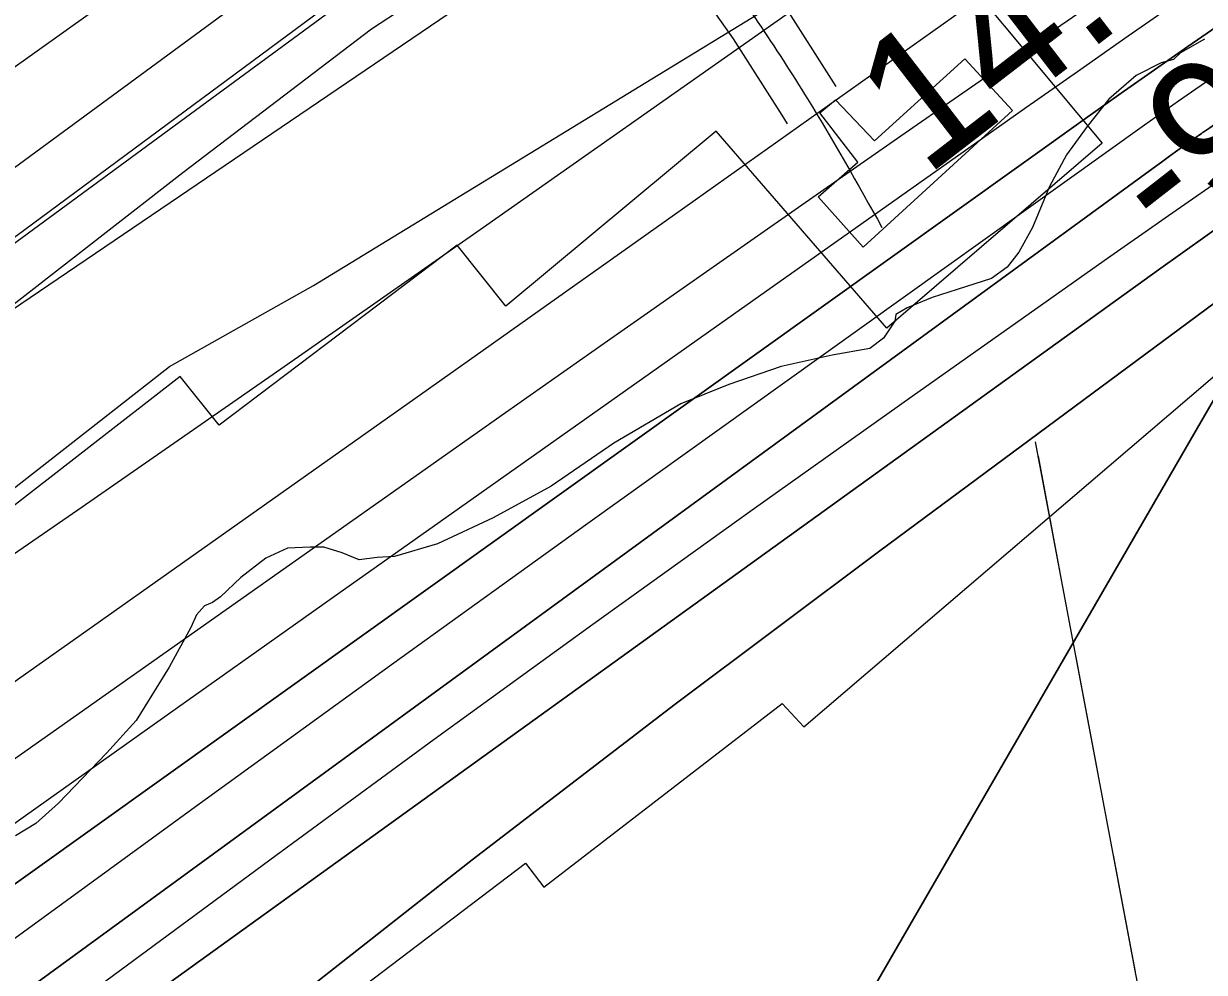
# Model space of a CAD drawing. Extents: x 3477039 to 3515015, y 546746 to 572297.
# Drawn here: x 3482058 to 3482639, y 558686 to 559152 of the extents above; entities that cross this region are included whole.
import ezdxf

# ---------------------------------------------------------------- set-up
doc = ezdxf.new("R2010")
doc.units = 0
for name, color, linetype in [('V-CHAN-DOCK', 7, 'Continuous'), ('V-FLOD-BASE', 7, 'Continuous'), ('V-LEVE-TOET', 7, 'Continuous'), ('V-RIVR-EDGE', 7, 'Continuous'), ('V-RIVR-FERY', 7, 'Continuous'), ('V-RIVR-RANG', 7, 'Continuous'), ('V-ROAD-CNTR', 7, 'Continuous'), ('V-RRAP-FSHR', 7, 'Continuous'), ('V-RRAP-RVMT', 7, 'Continuous'), ('V-SURV-LINE', 7, 'Continuous'), ('V-TOPO-DPTH', 7, 'Continuous'), ('V-TOPO-MAJR', 7, 'Continuous'), ('V-TOPO-MINR', 7, 'Continuous'), ('V-TOPO-WATR', 7, 'Continuous')]:
    doc.layers.add(name, color=color, linetype=linetype)

msp = doc.modelspace()

# ---------------------------------------------------------------- linework, layer by layer
at = {"layer": 'V-CHAN-DOCK'}
msp.add_lwpolyline([(3482544.75, 559109.41), (3482471.34, 559042.17), (3482449.12, 559067.03), (3482468.65, 559083.98), (3482449.97, 559108.23), (3482457.66, 559114.66), (3482476.96, 559094.52), (3482521.36, 559134.87), (3482544.75, 559109.41)], dxfattribs=at)
at = {"layer": 'V-FLOD-BASE'}
msp.add_lwpolyline([(3481233.99, 558444.88), (3481334.38, 558519.2), (3481448.57, 558601.81), (3481602.82, 558713.81), (3481735.21, 558810.06), (3481852.26, 558898.77), (3481988.8, 558999.11), (3482100.04, 559081.26), (3482221.21, 559171.11), (3482249.58, 559191.53), (3482263.15, 559198.51), (3482279.08, 559205.46), (3482294.41, 559210.08), (3482312.07, 559212.32), (3482340.9, 559212.73)], dxfattribs=at)
at = {"layer": 'V-LEVE-TOET'}
for points in [[(3482025.55, 558992.63), (3482136.7, 559079.02), (3482229.51, 559149.63), (3482279.13, 559182.27), (3482296.82, 559188.05), (3482307.43, 559191.51), (3482316.88, 559196.16), (3482326.31, 559200.22), (3482331.64, 559204.3), (3482346.39, 559211.27), (3482366.79, 559228.54), (3482383.65, 559242.81), (3482391.37, 559253.94), (3482399.11, 559268.6), (3482410.97, 559284.41), (3482420.46, 559295.53), (3482509.12, 559360.88), (3482573.56, 559411.07), (3482676.39, 559483.39), (3482761.47, 559542.29), (3482858.97, 559609.93), (3482947.64, 559676.45), (3483051.65, 559750.52), (3483162.16, 559827.5)], [(3482159.39, 559205.01), (3482105.55, 559167.63), (3481954.24, 559059.69), (3481794.1, 558944.59), (3481627.26, 558824.05), (3481466.89, 558704.06), (3481283.43, 558566.94), (3481233.52, 558529.57)]]:
    msp.add_lwpolyline(points, dxfattribs=at)
at = {"layer": 'V-RIVR-EDGE'}
for p, q in [((3482639.16, 559144.5), (3482627.42, 559137.83)), ((3482624.05, 559134.48), (3482617.9, 559132.82)), ((3482627.42, 559137.83), (3482624.05, 559134.48)), ((3482617.9, 559132.82), (3482605.6, 559126.71)), ((3482605.6, 559126.71), (3482592.16, 559115.01)), ((3482592.16, 559115.01), (3482581.51, 559101.62)), ((3482581.51, 559101.62), (3482571.42, 559087.68)), ((3482571.42, 559087.68), (3482563, 559072.06)), ((3482563, 559072.06), (3482554.57, 559051.97)), ((3482554.57, 559051.97), (3482547.84, 559039.69)), ((3482547.84, 559039.69), (3482542.23, 559032.44)), ((3482542.23, 559032.44), (3482534.4, 559026.87)), ((3482534.4, 559026.87), (3482517.62, 559021.33)), ((3482505.32, 559017.45), (3482493.02, 559012.45)), ((3482517.62, 559021.33), (3482505.32, 559017.45)), ((3482493.02, 559012.45), (3482487.42, 559009.11)), ((3482486.85, 559005.76), (3482481.25, 558997.39)), ((3482487.42, 559009.11), (3482486.85, 559005.76)), ((3482481.25, 558997.39), (3482474.53, 558992.38)), ((3482456.08, 558989.08), (3482430.93, 558983.55)), ((3482474.53, 558992.38), (3482456.08, 558989.08)), ((3482430.93, 558983.55), (3482405.2, 558974.67)), ((3482405.2, 558974.67), (3482381.72, 558965.23)), ((3482381.72, 558965.23), (3482348.7, 558945.76)), ((3482348.7, 558945.76), (3482317.92, 558924.61)), ((3482317.92, 558924.61), (3482289.39, 558909.03)), ((3482289.39, 558909.03), (3482261.98, 558896.25)), ((3482261.98, 558896.25), (3482240.74, 558890.16)), ((3482177.6, 558889.2), (3482165.28, 558879.73)), ((3482188.23, 558894.2), (3482177.6, 558889.2)), ((3482199.4, 558894.73), (3482188.23, 558894.2)), ((3482206.11, 558894.71), (3482199.4, 558894.73)), ((3482215.04, 558891.9), (3482206.11, 558894.71)), ((3482223.41, 558888.52), (3482215.04, 558891.9)), ((3482232.35, 558889.62), (3482223.41, 558888.52)), ((3482240.74, 558890.16), (3482232.35, 558889.62)), ((3482165.28, 558879.73), (3482155.2, 558870.26)), ((3482147.37, 558865.81), (3482143.45, 558861.35)), ((3482151.29, 558867.47), (3482147.37, 558865.81)), ((3482155.2, 558870.26), (3482151.29, 558867.47)), ((3482143.45, 558861.35), (3482140.64, 558855.21)), ((3482140.64, 558855.21), (3482129.98, 558835.68)), ((3482129.98, 558835.68), (3482113.71, 558809.46)), ((3482113.71, 558809.46), (3482099.14, 558793.29)), ((3482099.14, 558793.29), (3482075.62, 558768.77)), ((3482075.62, 558768.77), (3482064.42, 558758.74)), ((3482064.42, 558758.74), (3482054.35, 558752.62))]:
    msp.add_line(p, q, dxfattribs=at)
at = {"layer": 'V-RIVR-FERY'}
for points in [[(3483030.94, 556427.92), (3482556.17, 558946.53)], [(3482568.29, 558882.19), (3482557.49, 558939.48)], [(3482586.8, 558784.02), (3482576, 558841.31)], [(3482605.3, 558685.85), (3482594.5, 558743.14)]]:
    msp.add_lwpolyline(points, dxfattribs=at)
at = {"layer": 'V-ROAD-CNTR'}
for points in [[(3482352.32, 559257.79), (3482359.42, 559251.59), (3482383.27, 559225.79), (3482405.91, 559198.98), (3482432.34, 559161.38), (3482456.71, 559123.08), (3482457.87, 559121.19)], [(3482322.7, 559243.83), (3482338.48, 559230.05), (3482360.79, 559205.92), (3482382.13, 559180.64), (3482407.4, 559144.69), (3482431.28, 559107.15), (3482433.89, 559102.93)]]:
    msp.add_lwpolyline(points, dxfattribs=at)
msp.add_spline([(3482390.98, 559445.02), (3482395.72, 559420.8), (3482391.14, 559402.31), (3482366.91, 559369.84), (3482338.03, 559326.19), (3482327.67, 559300.15), (3482323.98, 559277.8), (3482326.08, 559262.77), (3482348.95, 559240.82), (3482394.02, 559189.81), (3482443.99, 559115.12), (3482480.53, 559051.96)], degree=3, dxfattribs=at)
at = {"layer": 'V-RRAP-FSHR'}
msp.add_lwpolyline([(3481235.48, 558175.05), (3481260.44, 558193.17), (3481664.82, 558468.22), (3481750.09, 558561.29), (3481840.83, 558681.36), (3481906.36, 558774.63), (3482006.94, 558887.33), (3482130.17, 558983.54), (3482201, 559023.39), (3482476.91, 559192.12), (3482732.04, 559365.82), (3482809.31, 559398.49), (3482880.63, 559442.71), (3483189.69, 559671.45), (3483435.35, 559838.68), (3483794.69, 560115.65), (3484011.11, 560303.91), (3484237.01, 560525.16), (3484364.21, 560616.5), (3484735.59, 560876.45)], dxfattribs=at)
at = {"layer": 'V-RRAP-RVMT'}
for p, q in [((3482515.52, 559181.3), (3482588.81, 559093.44)), ((3482399.05, 559099.25), (3482295.49, 559013.22)), ((3482482.92, 559002.41), (3482399.05, 559099.25)), ((3482588.81, 559093.44), (3482482.92, 559002.41)), ((3482271.6, 559043.25), (3482154.55, 558954.62)), ((3482295.49, 559013.22), (3482271.6, 559043.25)), ((3482442.13, 558806.3), (3482666.24, 558997.84)), ((3482135.34, 558978.55), (3482011.24, 558882.26)), ((3482154.55, 558954.62), (3482135.34, 558978.55)), ((3482314.32, 558727.37), (3482431.42, 558817.78)), ((3482431.42, 558817.78), (3482442.13, 558806.3)), ((3482213.78, 558669.85), (3482305.19, 558739.3)), ((3482305.19, 558739.3), (3482314.32, 558727.37))]:
    msp.add_line(p, q, dxfattribs=at)
at = {"layer": 'V-SURV-LINE'}
for points in [[(3481233.8, 558478.89), (3482215.94, 559200.55)], [(3482233.72, 559176.38), (3481234, 558441.82)]]:
    msp.add_lwpolyline(points, dxfattribs=at)
at = {"layer": 'V-TOPO-DPTH'}
for points in [[(3483403.14, 559676.93), (3483095.08, 559460.85), (3483015.32, 559405.13), (3482935.44, 559349.62), (3482855.34, 559294.4), (3482775.1, 559239.38), (3482647.48, 559152.22), (3482630.99, 559140.88), (3482614.55, 559129.47), (3482598.18, 559117.95), (3482581.86, 559106.37), (3481898.78, 558618.11)], [(3481898.78, 558618.11), (3482581.86, 559106.37), (3482598.18, 559117.95), (3482614.55, 559129.47), (3482630.99, 559140.88), (3482647.48, 559152.22), (3482775.1, 559239.38), (3482855.34, 559294.4), (3482935.44, 559349.62), (3483015.32, 559405.13), (3483095.08, 559460.85), (3483403.14, 559676.93)], [(3483258.1, 559622.41), (3483216.13, 559593.39), (3483174.05, 559564.54), (3482656.95, 559212.01), (3482622.19, 559188.25), (3482587.48, 559164.42), (3482552.83, 559140.5), (3482518.22, 559116.51), (3482489.91, 559096.84), (3482441.22, 559062.92), (3482392.57, 559028.94), (3482343.99, 558994.86), (3482295.45, 558960.71), (3481776.79, 558595.08), (3481757.19, 558581.23), (3481737.62, 558567.35), (3481718.07, 558553.42), (3481698.55, 558539.47), (3481539.04, 558425.15), (3481447.68, 558359.17), (3481356.65, 558292.74), (3481266.12, 558225.64), (3481235.33, 558202.59)], [(3483466.85, 559602.05), (3483079.91, 559323.53), (3483013.9, 559276.24), (3482947.76, 559229.13), (3482881.42, 559182.3), (3482814.95, 559135.67), (3482706.41, 559059.86), (3482694.14, 559051.22), (3482681.92, 559042.51), (3482669.77, 559033.7), (3482657.68, 559024.82), (3482479.55, 558892.94), (3482378.94, 558817.4), (3482279.01, 558740.97), (3482180.13, 558663.22), (3482081.92, 558584.57), (3481895.69, 558433.36), (3481878.64, 558419.33), (3481861.72, 558405.15), (3481844.99, 558390.75), (3481828.39, 558376.2), (3481238.63, 557604.55)], [(3481238.63, 557604.55), (3481828.39, 558376.2), (3481844.99, 558390.75), (3481861.72, 558405.15), (3481878.64, 558419.33), (3481895.69, 558433.36), (3482081.92, 558584.57), (3482180.13, 558663.22), (3482279.01, 558740.97), (3482378.94, 558817.4), (3482479.55, 558892.94), (3482657.68, 559024.82), (3482669.77, 559033.7), (3482681.92, 559042.51), (3482694.14, 559051.22), (3482706.41, 559059.86), (3482814.95, 559135.67), (3482881.42, 559182.3), (3482947.76, 559229.13), (3483013.9, 559276.24), (3483079.91, 559323.53), (3483466.85, 559602.05)], [(3483463.27, 559574.23), (3482731.92, 559044.46), (3482726.41, 559040.49), (3482720.9, 559036.53), (3482715.36, 559032.59), (3482709.81, 559028.67), (3482700.67, 559022.23), (3482699.69, 559021.54), (3482696.78, 559019.41), (3482683.94, 559009.79), (3482676.61, 559004.2), (3482669.34, 558998.53), (3482662.17, 558992.73), (3482655.06, 558986.86), (3482156.25, 558124.28), (3482132.45, 558103.25), (3482108.36, 558082.58), (3482083.83, 558062.43), (3482059, 558042.64)], [(3482088.12, 558065.96), (3482108.36, 558082.58), (3482132.45, 558103.25), (3482156.25, 558124.28), (3482655.06, 558986.86), (3482662.17, 558992.73), (3482669.34, 558998.53), (3482676.61, 559004.2), (3482683.94, 559009.79), (3482696.78, 559019.41), (3482699.69, 559021.54), (3482700.67, 559022.23), (3482709.81, 559028.67), (3482715.36, 559032.59), (3482720.9, 559036.53), (3482726.41, 559040.49), (3482731.92, 559044.46), (3483463.27, 559574.23)], [(3483284.58, 559525.82), (3482685.76, 559129.91), (3482679.02, 559125.46), (3482672.27, 559121.02), (3482665.52, 559116.59), (3482658.76, 559112.16), (3482648.69, 559105.58), (3482646.96, 559104.45), (3482645.24, 559103.31), (3482641.82, 559101), (3482638.41, 559098.68), (3482638.06, 559098.43), (3482637.71, 559098.18), (3482630.24, 559092.84), (3482626.16, 559089.91), (3482622.08, 559086.98), (3482618.02, 559084.03), (3482613.96, 559081.08), (3481836.77, 558514.07)], [(3481836.77, 558514.07), (3482613.96, 559081.08), (3482618.02, 559084.03), (3482622.08, 559086.98), (3482626.16, 559089.91), (3482630.24, 559092.84), (3482637.71, 559098.18), (3482638.06, 559098.43), (3482638.41, 559098.68), (3482641.82, 559101), (3482645.24, 559103.31), (3482646.96, 559104.45), (3482648.69, 559105.58), (3482658.76, 559112.16), (3482665.52, 559116.59), (3482672.27, 559121.02), (3482679.02, 559125.46), (3482685.76, 559129.91), (3483284.58, 559525.82)], [(3482028.39, 558606.98), (3482069.72, 558636.9), (3482616.62, 559031.03), (3482640.48, 559048.12), (3482664.41, 559065.1), (3482688.44, 559081.94), (3482712.54, 559098.69), (3482985.11, 559286.8), (3483071.14, 559346.5), (3483156.95, 559406.48), (3483242.46, 559466.9)], [(3482028.39, 558606.98), (3482069.72, 558636.9), (3482616.62, 559031.03), (3482640.48, 559048.12), (3482664.41, 559065.1), (3482688.44, 559081.94), (3482712.54, 559098.69), (3482985.11, 559286.8), (3483071.14, 559346.5), (3483156.95, 559406.48), (3483242.46, 559466.9)]]:
    msp.add_lwpolyline(points, dxfattribs=at)
at = {"layer": 'V-TOPO-MAJR'}
msp.add_lwpolyline([(3483072.88, 559760.79), (3482514.05, 559327.7), (3482497.36, 559315.01), (3482480.51, 559302.54), (3482463.43, 559290.38), (3482446.19, 559278.45), (3482033.89, 558998.63)], dxfattribs=at)
at = {"layer": 'V-TOPO-MINR'}
for points in [[(3483259.8, 559741.64), (3483208.08, 559704.3), (3483156.28, 559667.1), (3483104.33, 559630.09), (3483052.29, 559593.2), (3482564.64, 559248.91), (3482550.86, 559239.19), (3482537.09, 559229.48), (3482523.31, 559219.77), (3482509.52, 559210.07), (3482284.58, 559051.89), (3482184.91, 558982.18), (3482085.01, 558912.8), (3481984.76, 558843.93)], [(3483338.7, 559740.63), (3482809.58, 559362.63), (3482769.21, 559333.9), (3482728.79, 559305.26), (3482688.26, 559276.75), (3482647.67, 559248.34), (3482581.53, 559202.2), (3482573.97, 559196.91), (3482566.42, 559191.61), (3482558.88, 559186.29), (3482551.36, 559180.96), (3482378.46, 559058.14), (3482284.45, 558991.45), (3482190.38, 558924.84), (3482096.23, 558858.35), (3482002.01, 558791.94)], [(3483258.1, 559622.41), (3483216.13, 559593.39), (3483174.05, 559564.54), (3482656.95, 559212.01), (3482622.19, 559188.25), (3482587.48, 559164.42), (3482552.83, 559140.5), (3482518.22, 559116.51), (3482489.91, 559096.84), (3482441.22, 559062.92), (3482392.57, 559028.94), (3482343.99, 558994.86), (3482295.45, 558960.71), (3481776.79, 558595.08), (3481757.19, 558581.23), (3481737.62, 558567.35), (3481718.07, 558553.42), (3481698.55, 558539.47), (3481539.04, 558425.15), (3481447.68, 558359.17), (3481356.65, 558292.74), (3481266.12, 558225.64), (3481235.33, 558202.59)], [(3483264.81, 559603.21), (3483178.48, 559542.61), (3483091.97, 559482.27), (3483005.2, 559422.3), (3482918.24, 559362.6), (3482651.94, 559180.6), (3482626.81, 559163.34), (3482601.74, 559146), (3482576.75, 559128.54), (3482551.82, 559111.01), (3482210.17, 558869.51), (3482134.11, 558815.64), (3482058.12, 558761.67), (3481982.24, 558707.55), (3481906.42, 558653.33), (3481770.72, 558556.09), (3481762.81, 558550.41), (3481754.92, 558544.73), (3481747.03, 558539.03), (3481739.16, 558533.32), (3481235.52, 558167.5)], [(3483466.85, 559602.05), (3483079.91, 559323.53), (3483013.9, 559276.24), (3482947.76, 559229.13), (3482881.42, 559182.3), (3482814.95, 559135.67), (3482706.41, 559059.86), (3482694.14, 559051.22), (3482681.92, 559042.51), (3482669.77, 559033.7), (3482657.68, 559024.82), (3482479.55, 558892.94), (3482378.94, 558817.4), (3482279.01, 558740.97), (3482180.13, 558663.22), (3482081.92, 558584.57), (3481895.69, 558433.36), (3481878.64, 558419.33), (3481861.72, 558405.15), (3481844.99, 558390.75), (3481828.39, 558376.2), (3481238.63, 557604.55)], [(3483463.27, 559574.23), (3482731.92, 559044.46), (3482726.41, 559040.49), (3482720.9, 559036.53), (3482715.36, 559032.59), (3482709.81, 559028.67), (3482700.67, 559022.23), (3482699.69, 559021.54), (3482696.78, 559019.41), (3482683.94, 559009.79), (3482676.61, 559004.2), (3482669.34, 558998.53), (3482662.17, 558992.73), (3482655.06, 558986.86), (3482156.25, 558124.28), (3482132.45, 558103.25), (3482108.36, 558082.58), (3482083.83, 558062.43), (3482059, 558042.64)], [(3483263.58, 559530.53), (3483227.12, 559506.99), (3482870.44, 559277.24), (3482829.42, 559250.59), (3482788.53, 559223.74), (3482747.85, 559196.58), (3482707.3, 559169.21), (3482643.32, 559125.67), (3482634.89, 559119.89), (3482626.49, 559114.07), (3482618.12, 559108.19), (3482609.79, 559102.27), (3482432.72, 558975.7), (3482335.97, 558906.34), (3482239.36, 558836.78), (3482142.95, 558766.94), (3482046.67, 558696.92)], [(3483284.58, 559525.82), (3482685.76, 559129.91), (3482679.02, 559125.46), (3482672.27, 559121.02), (3482665.52, 559116.59), (3482658.76, 559112.16), (3482648.69, 559105.58), (3482646.96, 559104.45), (3482645.24, 559103.31), (3482641.82, 559101), (3482638.41, 559098.68), (3482638.06, 559098.43), (3482637.71, 559098.18), (3482630.24, 559092.84), (3482626.16, 559089.91), (3482622.08, 559086.98), (3482618.02, 559084.03), (3482613.96, 559081.08), (3481836.77, 558514.07)], [(3483256.16, 559490.34), (3483196.76, 559449.31), (3483137.17, 559408.57), (3482716.77, 559123.28), (3482684.91, 559101.53), (3482653.13, 559079.66), (3482621.47, 559057.61), (3482589.89, 559035.45), (3482495.37, 558968.72), (3482416.77, 558912.86), (3482338.4, 558856.68), (3482260.39, 558800.01), (3482182.6, 558743.01), (3481832.43, 558484.74), (3481822.34, 558477.27), (3481812.26, 558469.77), (3481802.21, 558462.24), (3481792.18, 558454.68), (3481236.26, 558034.2)], [(3483242.46, 559466.9), (3483156.95, 559406.48), (3483071.14, 559346.5), (3482985.11, 559286.8), (3482712.54, 559098.69), (3482688.44, 559081.94), (3482664.41, 559065.1), (3482640.48, 559048.12), (3482616.62, 559031.03), (3482069.72, 558636.9), (3482028.39, 558606.98)]]:
    msp.add_lwpolyline(points, dxfattribs=at)
at = {"layer": 'V-TOPO-WATR'}
msp.add_lwpolyline([(3483403.14, 559676.93), (3483095.08, 559460.85), (3483015.32, 559405.13), (3482935.44, 559349.62), (3482855.34, 559294.4), (3482775.1, 559239.38), (3482647.48, 559152.22), (3482630.99, 559140.88), (3482614.55, 559129.47), (3482598.18, 559117.95), (3482581.86, 559106.37), (3481898.78, 558618.11)], dxfattribs=at)

# ---------------------------------------------------------------- texts
at = {"layer": 'V-RIVR-RANG'}
for s, rotation, p in [('14.0', 37.62833, (3482501.84, 559076.28)), ('-9', 37.90733, (3482620.81, 559041.43))]:
    msp.add_text(s, height=67, rotation=rotation, dxfattribs=at).set_placement(p)

doc.saveas('drawing.dxf')
